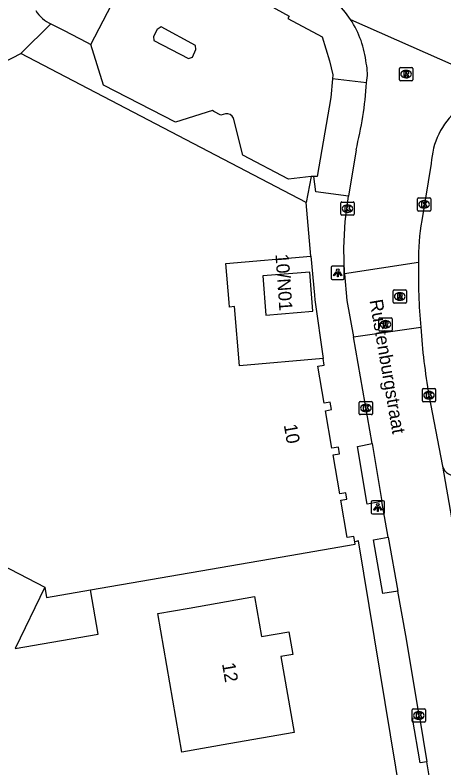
# Model space of a CAD drawing. Extents: x 163010 to 163853, y 382793 to 383982.
# Drawn here: x 163730.7 to 163763.1, y 383754.8 to 383811.6 of the extents above; entities that cross this region are included whole.
import ezdxf

# ---------------------------------------------------------------- set-up
doc = ezdxf.new("R2010")
doc.units = 0
for name, color, linetype in [('IMGEO_Kolk', 7, 'Continuous'), ('IMGEO_Lichtpunt', 7, 'Continuous'), ('IMGEO_Openbare_ruimte_label', 7, 'Continuous'), ('IMGEO_Pand', 7, 'Continuous'), ('IMGEO_Pand_nummerreeks', 7, 'Continuous'), ('IMGEO_Rijbaan_lokaal_gesloten', 7, 'Continuous'), ('IMGEO_Rijbaan_lokaal_open', 7, 'Continuous'), ('IMGEO_Rioolput', 7, 'Continuous'), ('IMGEO_Voetpad_open', 7, 'Continuous')]:
    doc.layers.add(name, color=color, linetype=linetype)

msp = doc.modelspace()

# ---------------------------------------------------------------- linework, layer by layer
at = {"layer": 'IMGEO_Kolk'}
for p, q in [((163761.135, 383797.796), (163761.987, 383797.796)), ((163755.286, 383796.548), (163755.286, 383797.4)), ((163755.361, 383797.474), (163756.213, 383797.474)), ((163755.774, 383797.254), (163755.799, 383797.254)), ((163756.287, 383797.4), (163756.287, 383796.548)), ((163761.06, 383796.87), (163761.06, 383797.722)), ((163761.548, 383797.576), (163761.573, 383797.576)), ((163762.061, 383797.722), (163762.061, 383796.87)), ((163755.797, 383796.694), (163755.772, 383796.694)), ((163761.987, 383796.796), (163761.135, 383796.796)), ((163761.571, 383797.016), (163761.546, 383797.016)), ((163756.213, 383796.474), (163755.361, 383796.474)), ((163761.43, 383782.485), (163761.43, 383783.337)), ((163761.505, 383783.411), (163762.357, 383783.411)), ((163761.918, 383783.191), (163761.943, 383783.191)), ((163762.431, 383783.337), (163762.431, 383782.485)), ((163756.75, 383782.447), (163757.602, 383782.447)), ((163761.941, 383782.631), (163761.916, 383782.631)), ((163756.675, 383781.521), (163756.675, 383782.373)), ((163757.163, 383782.227), (163757.188, 383782.227)), ((163757.676, 383782.373), (163757.676, 383781.521)), ((163762.357, 383782.411), (163761.505, 383782.411)), ((163757.602, 383781.447), (163756.75, 383781.447)), ((163757.186, 383781.667), (163757.161, 383781.667)), ((163760.663, 383758.35), (163760.663, 383759.202)), ((163760.738, 383759.276), (163761.59, 383759.276)), ((163761.664, 383759.202), (163761.664, 383758.35)), ((163761.151, 383759.056), (163761.176, 383759.056)), ((163761.59, 383758.276), (163760.738, 383758.276)), ((163761.174, 383758.496), (163761.149, 383758.496))]:
    msp.add_line(p, q, dxfattribs=at)
for points in [[(163761.135, 383797.796), (163761.987, 383797.796)], [(163755.286, 383796.548), (163755.286, 383797.4)], [(163755.361, 383797.474), (163756.213, 383797.474)], [(163756.287, 383797.4), (163756.287, 383796.548)], [(163761.06, 383796.87), (163761.06, 383797.722)], [(163761.381, 383797.496), (163761.504, 383797.496), (163761.504, 383797.345), (163761.634, 383797.496), (163761.798, 383797.496), (163761.652, 383797.345), (163761.805, 383797.096), (163761.653, 383797.096), (163761.568, 383797.26), (163761.504, 383797.193), (163761.504, 383797.096), (163761.381, 383797.096), (163761.381, 383797.496)], [(163762.061, 383797.722), (163762.061, 383796.87)], [(163755.607, 383797.174), (163755.73, 383797.174), (163755.73, 383797.023), (163755.86, 383797.174), (163756.024, 383797.174), (163755.878, 383797.023), (163756.031, 383796.774), (163755.879, 383796.774), (163755.794, 383796.938), (163755.73, 383796.871), (163755.73, 383796.774), (163755.607, 383796.774), (163755.607, 383797.174)], [(163761.987, 383796.796), (163761.135, 383796.796)], [(163756.213, 383796.474), (163755.361, 383796.474)], [(163761.43, 383782.485), (163761.43, 383783.337)], [(163761.505, 383783.411), (163762.357, 383783.411)], [(163761.751, 383783.111), (163761.874, 383783.111), (163761.874, 383782.96), (163762.004, 383783.111), (163762.168, 383783.111), (163762.022, 383782.96), (163762.175, 383782.711), (163762.023, 383782.711), (163761.938, 383782.875), (163761.874, 383782.808), (163761.874, 383782.711), (163761.751, 383782.711), (163761.751, 383783.111)], [(163762.431, 383783.337), (163762.431, 383782.485)], [(163756.75, 383782.447), (163757.602, 383782.447)], [(163756.675, 383781.521), (163756.675, 383782.373)], [(163756.996, 383782.147), (163757.119, 383782.147), (163757.119, 383781.996), (163757.249, 383782.147), (163757.413, 383782.147), (163757.267, 383781.996), (163757.42, 383781.747), (163757.268, 383781.747), (163757.183, 383781.911), (163757.119, 383781.844), (163757.119, 383781.747), (163756.996, 383781.747), (163756.996, 383782.147)], [(163757.676, 383782.373), (163757.676, 383781.521)], [(163762.357, 383782.411), (163761.505, 383782.411)], [(163757.602, 383781.447), (163756.75, 383781.447)], [(163760.663, 383758.35), (163760.663, 383759.202)], [(163760.738, 383759.276), (163761.59, 383759.276)], [(163761.664, 383759.202), (163761.664, 383758.35)], [(163760.984, 383758.976), (163761.107, 383758.976), (163761.107, 383758.825), (163761.237, 383758.976), (163761.401, 383758.976), (163761.255, 383758.825), (163761.408, 383758.576), (163761.256, 383758.576), (163761.171, 383758.74), (163761.107, 383758.673), (163761.107, 383758.576), (163760.984, 383758.576), (163760.984, 383758.976)], [(163761.59, 383758.276), (163760.738, 383758.276)]]:
    msp.add_lwpolyline(points, dxfattribs=at)
for centre, start, end in [((163761.137, 383797.72), 91.552, 178.448), ((163761.137, 383797.72), 91.552, 178.448), ((163761.985, 383797.72), 1.552, 88.448), ((163761.985, 383797.72), 1.552, 88.448), ((163755.363, 383797.398), 91.552, 178.448), ((163755.363, 383797.398), 91.552, 178.448), ((163756.211, 383797.398), 1.552, 88.448), ((163756.211, 383797.398), 1.552, 88.448), ((163761.137, 383796.872), 181.552, 268.448), ((163761.137, 383796.872), 181.552, 268.448), ((163761.985, 383796.872), 271.552, 358.448), ((163761.985, 383796.872), 271.552, 358.448), ((163755.363, 383796.55), 181.552, 268.448), ((163755.363, 383796.55), 181.552, 268.448), ((163756.211, 383796.55), 271.552, 358.448), ((163756.211, 383796.55), 271.552, 358.448), ((163761.507, 383783.335), 91.552, 178.448), ((163761.507, 383783.335), 91.552, 178.448), ((163762.355, 383783.335), 1.552, 88.448), ((163762.355, 383783.335), 1.552, 88.448), ((163756.752, 383782.371), 91.552, 178.448), ((163756.752, 383782.371), 91.552, 178.448), ((163757.6, 383782.371), 1.552, 88.448), ((163757.6, 383782.371), 1.552, 88.448), ((163761.507, 383782.487), 181.552, 268.448), ((163761.507, 383782.487), 181.552, 268.448), ((163762.355, 383782.487), 271.552, 358.448), ((163762.355, 383782.487), 271.552, 358.448), ((163756.752, 383781.523), 181.552, 268.448), ((163756.752, 383781.523), 181.552, 268.448), ((163757.6, 383781.523), 271.552, 358.448), ((163757.6, 383781.523), 271.552, 358.448), ((163760.74, 383759.2), 91.552, 178.448), ((163760.74, 383759.2), 91.552, 178.448), ((163761.588, 383759.2), 1.552, 88.448), ((163761.588, 383759.2), 1.552, 88.448), ((163760.74, 383758.352), 181.552, 268.448), ((163760.74, 383758.352), 181.552, 268.448), ((163761.588, 383758.352), 271.552, 358.448), ((163761.588, 383758.352), 271.552, 358.448)]:
    msp.add_arc(centre, 0.0765, start, end, dxfattribs=at)
for centre, major_axis, ratio, start_param, end_param in [((163755.773, 383796.974), (-0.387, 0.002), 0.722429, 4.712389, 7.853982), ((163755.798, 383796.974), (-0.39, 0.002), 0.717154, 1.570796, 4.712389), ((163761.547, 383797.296), (-0.387, 0.002), 0.722429, 4.712389, 7.853982), ((163761.572, 383797.296), (-0.39, 0.002), 0.717154, 1.570796, 4.712389), ((163761.917, 383782.911), (-0.387, 0.002), 0.722429, 4.712389, 7.853982), ((163761.942, 383782.911), (-0.39, 0.002), 0.717154, 1.570796, 4.712389), ((163757.162, 383781.947), (-0.387, 0.002), 0.722429, 4.712389, 7.853982), ((163757.187, 383781.947), (-0.39, 0.002), 0.717154, 1.570796, 4.712389), ((163761.15, 383758.776), (-0.387, 0.002), 0.722429, 4.712389, 7.853982), ((163761.175, 383758.776), (-0.39, 0.002), 0.717154, 1.570796, 4.712389)]:
    msp.add_ellipse(centre, major_axis=major_axis, ratio=ratio, start_param=start_param, end_param=end_param, dxfattribs=at)
at = {"layer": 'IMGEO_Lichtpunt'}
for p, q in [((163754.547, 383792.537), (163754.547, 383791.73)), ((163754.547, 383792.537), (163754.547, 383791.73)), ((163755.449, 383792.632), (163754.641, 383792.632)), ((163755.449, 383792.632), (163754.641, 383792.632)), ((163755.543, 383791.73), (163755.543, 383792.537)), ((163755.543, 383791.73), (163755.543, 383792.537)), ((163754.641, 383791.636), (163755.449, 383791.636)), ((163754.641, 383791.636), (163755.449, 383791.636)), ((163757.575, 383774.863), (163757.575, 383774.056)), ((163757.575, 383774.863), (163757.575, 383774.056)), ((163758.477, 383774.958), (163757.669, 383774.958)), ((163758.477, 383774.958), (163757.669, 383774.958)), ((163758.571, 383774.056), (163758.571, 383774.863)), ((163758.571, 383774.056), (163758.571, 383774.863)), ((163757.669, 383773.962), (163758.477, 383773.962)), ((163757.669, 383773.962), (163758.477, 383773.962))]:
    msp.add_line(p, q, dxfattribs=at)
for points in [[(163754.921, 383792.201), (163754.96, 383792.173), (163754.772, 383791.911), (163754.734, 383791.938), (163754.921, 383792.201)], [(163755.023, 383792.153), (163755.07, 383792.153), (163755.07, 383791.831), (163755.023, 383791.831), (163755.023, 383792.153)], [(163755.133, 383792.173), (163755.171, 383792.2), (163755.358, 383791.938), (163755.319, 383791.91), (163755.133, 383792.173)], [(163757.949, 383774.527), (163757.988, 383774.499), (163757.8, 383774.237), (163757.762, 383774.264), (163757.949, 383774.527)], [(163758.161, 383774.499), (163758.199, 383774.526), (163758.386, 383774.264), (163758.347, 383774.236), (163758.161, 383774.499)], [(163758.051, 383774.479), (163758.098, 383774.479), (163758.098, 383774.157), (163758.051, 383774.157), (163758.051, 383774.479)]]:
    msp.add_lwpolyline(points, dxfattribs=at)
for centre in [(163755.046, 383792.335), (163758.074, 383774.661)]:
    msp.add_circle(centre, 0.0994, dxfattribs=at)
for centre, start, end in [((163754.641, 383792.537), 90, 180), ((163754.641, 383792.537), 90, 180), ((163755.449, 383792.537), 0, 90), ((163755.449, 383792.537), 0, 90), ((163754.641, 383791.73), 180, 270), ((163754.641, 383791.73), 180, 270), ((163755.449, 383791.73), 270, 0), ((163755.449, 383791.73), 270, 360), ((163757.669, 383774.863), 90, 180), ((163757.669, 383774.863), 90, 180), ((163758.477, 383774.863), 0, 90), ((163758.477, 383774.863), 0, 90), ((163757.669, 383774.056), 180, 270), ((163757.669, 383774.056), 180, 270), ((163758.477, 383774.056), 270, 0), ((163758.477, 383774.056), 270, 360)]:
    msp.add_arc(centre, 0.0946, start, end, dxfattribs=at)
at = {"layer": 'IMGEO_Pand'}
for points in [[(163741.727, 383810.664), (163741.429, 383810.464), (163741.145, 383809.952), (163741.187, 383809.655), (163743.803, 383808.301), (163744.087, 383808.394), (163744.34, 383808.963), (163744.325, 383809.267), (163741.727, 383810.664)], [(163723.763, 383804.839), (163731.143, 383808.678)], [(163752.674, 383797.444), (163731.143, 383808.678)], [(163753.02, 383793.386), (163752.674, 383797.444)], [(163728.349, 383794.681), (163718.614, 383775.885), (163732.964, 383768.435)], [(163753.961, 383785.674), (163747.642, 383785.135), (163747.261, 383789.593), (163746.882, 383789.561), (163746.852, 383789.907), (163746.602, 383792.838), (163753.02, 383793.386)], [(163749.393, 383791.913), (163749.616, 383788.953), (163753.165, 383789.239), (163752.945, 383792.189), (163749.393, 383791.913)], [(163756.333, 383771.867), (163756.265, 383772.265), (163755.77, 383772.179), (163755.284, 383775.002), (163755.742, 383775.081), (163755.66, 383775.558), (163755.207, 383775.48), (163754.701, 383778.416), (163755.191, 383778.5), (163755.104, 383779.005), (163754.615, 383778.921), (163754.128, 383781.745), (163754.584, 383781.824), (163754.487, 383782.389), (163754.024, 383782.31), (163753.545, 383785.092), (163754.032, 383785.176), (163753.961, 383785.674)], [(163736.413, 383768.24), (163751.439, 383770.827), (163756.366, 383771.675), (163756.333, 383771.867)], [(163732.964, 383768.435), (163730.728, 383763.817), (163736.989, 383764.895), (163736.413, 383768.24)], [(163732.964, 383768.435), (163733.097, 383767.669), (163736.413, 383768.24)], [(163741.485, 383766.465), (163743.851, 383766.876), (163748.777, 383767.731), (163749.292, 383764.735), (163751.361, 383765.091), (163751.657, 383763.376), (163750.771, 383763.225), (163751.758, 383757.489), (163746.832, 383756.634), (163743.284, 383756.019), (163741.485, 383766.465)]]:
    msp.add_lwpolyline(points, dxfattribs=at)
at = {"layer": 'IMGEO_Rijbaan_lokaal_gesloten'}
for points in [[(163736.429, 383809.349), (163740.489, 383817.138)], [(163740.489, 383817.138), (163747.431, 383813.566), (163747.813, 383814.302), (163747.885, 383814.442), (163750.356, 383813.211), (163750.259, 383813.026), (163749.886, 383812.315), (163751.389, 383811.488), (163751.285, 383811.292), (163753.88, 383809.92), (163754.44, 383808.109), (163754.682, 383807.047), (163754.654, 383806.747)], [(163746.575, 383804.114), (163746.247, 383804.009), (163745.7, 383804.284), (163745.614, 383804.362), (163742.827, 383803.503), (163737.386, 383806.284), (163736.429, 383809.349)], [(163754.654, 383806.747), (163754.524, 383805.355), (163753.505, 383799.405), (163753.254, 383799.405)], [(163753.044, 383799.405), (163751.339, 383799.206), (163747.898, 383801.012), (163747.19, 383803.781)], [(163753.254, 383799.405), (163753.044, 383799.405)], [(163757.645, 383779.277), (163756.234, 383787.308)], [(163761.931, 383782.911), (163762.955, 383777.565)], [(163757.645, 383779.277), (163758.382, 383774.899)], [(163762.955, 383777.565), (163766.338, 383758.091)], [(163758.842, 383772.219), (163758.382, 383774.899)], [(163758.842, 383772.219), (163759.574, 383768.138)], [(163761.213, 383758.65), (163760.172, 383764.809), (163759.574, 383768.138)], [(163761.213, 383758.65), (163761.771, 383755.276)], [(163762.972, 383747.802), (163762.643, 383750), (163761.771, 383755.276)]]:
    msp.add_lwpolyline(points, dxfattribs=at)
for centre, radius, start, end in [((163746.711, 383803.63), 0.503, 17.4704, 105.6617), ((163802.894, 383790.345), 41.632, 183.1812, 190.2865)]:
    msp.add_arc(centre, radius, start, end, dxfattribs=at)
at = {"layer": 'IMGEO_Rijbaan_lokaal_open'}
for points in [[(163733.426, 383810.902), (163734.423, 383810.387), (163736.095, 383809.522), (163736.429, 383809.349)], [(163756.018, 383811.228), (163768.346, 383805.771)], [(163756.43, 383801.399), (163755.873, 383797.908)], [(163762.106, 383800.379), (163761.391, 383796.077)], [(163755.548, 383792.049), (163755.511, 383794.017), (163755.612, 383796), (163755.873, 383797.908)], [(163761.148, 383792.903), (163755.548, 383792.049)], [(163755.548, 383792.049), (163755.747, 383790.049), (163756.234, 383787.308)], [(163756.234, 383787.308), (163761.326, 383788.035)]]:
    msp.add_lwpolyline(points, dxfattribs=at)
for centre, radius, start, end in [((163749.767, 383807.133), 7.473, 33.2286, 60.3757), ((163734.399, 383813.153), 2.452, 210.7842, 246.6296), ((163749.77, 383807.136), 7.469, 6.0655, 33.2223), ((163753.583, 383807.124), 3.702, 349.6982, 12.4947), ((163728.145, 383808.434), 29.146, 346.0323, 356.1201), ((163767.791, 383800.108), 5.691, 130.8407, 177.2741), ((163777.272, 383793.265), 16.128, 169.9585, 181.2855), ((163797.766, 383791.805), 36.634, 178.282, 185.9062)]:
    msp.add_arc(centre, radius, start, end, dxfattribs=at)
at = {"layer": 'IMGEO_Rioolput'}
for p, q in [((163759.706, 383806.688), (163759.706, 383807.54)), ((163759.781, 383807.614), (163760.633, 383807.614)), ((163760.707, 383807.54), (163760.707, 383806.688)), ((163760.194, 383807.394), (163760.219, 383807.394)), ((163760.633, 383806.614), (163759.781, 383806.614)), ((163760.217, 383806.834), (163760.192, 383806.834)), ((163759.226, 383789.929), (163759.226, 383790.781)), ((163759.301, 383790.855), (163760.153, 383790.855)), ((163759.714, 383790.635), (163759.739, 383790.635)), ((163760.227, 383790.781), (163760.227, 383789.929)), ((163760.153, 383789.855), (163759.301, 383789.855)), ((163759.737, 383790.075), (163759.712, 383790.075)), ((163758.222, 383788.752), (163759.074, 383788.752)), ((163758.147, 383787.826), (163758.147, 383788.678)), ((163758.635, 383788.532), (163758.66, 383788.532)), ((163759.148, 383788.678), (163759.148, 383787.826)), ((163759.074, 383787.752), (163758.222, 383787.752)), ((163758.658, 383787.972), (163758.633, 383787.972))]:
    msp.add_line(p, q, dxfattribs=at)
for points in [[(163759.706, 383806.688), (163759.706, 383807.54)], [(163759.781, 383807.614), (163760.633, 383807.614)], [(163760.707, 383807.54), (163760.707, 383806.688)], [(163760.295, 383807.312), (163760.043, 383807.314), (163760.043, 383806.914)], [(163760.043, 383806.914), (163760.167, 383806.914), (163760.167, 383807.076), (163760.178, 383807.076)], [(163760.221, 383807.233), (163760.167, 383807.233), (163760.167, 383807.152)], [(163760.167, 383807.152), (163760.219, 383807.152)], [(163760.225, 383807.047), (163760.296, 383806.914), (163760.436, 383806.914), (163760.371, 383807.04)], [(163760.633, 383806.614), (163759.781, 383806.614)], [(163759.226, 383789.929), (163759.226, 383790.781)], [(163759.301, 383790.855), (163760.153, 383790.855)], [(163759.815, 383790.553), (163759.563, 383790.555), (163759.563, 383790.155)], [(163759.741, 383790.474), (163759.687, 383790.474), (163759.687, 383790.393)], [(163759.687, 383790.393), (163759.739, 383790.393)], [(163760.227, 383790.781), (163760.227, 383789.929)], [(163760.153, 383789.855), (163759.301, 383789.855)], [(163759.563, 383790.155), (163759.687, 383790.155), (163759.687, 383790.317), (163759.698, 383790.317)], [(163759.745, 383790.288), (163759.816, 383790.155), (163759.956, 383790.155), (163759.891, 383790.281)], [(163758.222, 383788.752), (163759.074, 383788.752)], [(163758.147, 383787.826), (163758.147, 383788.678)], [(163758.736, 383788.45), (163758.484, 383788.452), (163758.484, 383788.052)], [(163758.484, 383788.052), (163758.608, 383788.052), (163758.608, 383788.214), (163758.619, 383788.214)], [(163758.662, 383788.371), (163758.608, 383788.371), (163758.608, 383788.29)], [(163758.608, 383788.29), (163758.66, 383788.29)], [(163758.666, 383788.185), (163758.737, 383788.052), (163758.877, 383788.052), (163758.812, 383788.178)], [(163759.148, 383788.678), (163759.148, 383787.826)], [(163759.074, 383787.752), (163758.222, 383787.752)]]:
    msp.add_lwpolyline(points, dxfattribs=at)
for centre, radius, start, end in [((163759.783, 383807.538), 0.0765, 91.552, 178.448), ((163759.783, 383807.538), 0.0765, 91.552, 178.448), ((163760.631, 383807.538), 0.0765, 1.552, 88.448), ((163760.631, 383807.538), 0.0765, 1.552, 88.448), ((163760.177, 383807.023), 0.0533, 26.0293, 88.6989), ((163760.203, 383807.341), 0.19, 274.7715, 282.9687), ((163760.227, 383807.137), 0.0964, 77.0061, 93.1865), ((163760.241, 383807.194), 0.0378, 276.6634, 79.6772), ((163760.294, 383807.202), 0.109, 350.3612, 89.416), ((163760.292, 383807.202), 0.112, 277.5842, 350.9817), ((163760.276, 383806.987), 0.108, 29.5134, 73.7905), ((163759.783, 383806.69), 0.0765, 181.552, 268.448), ((163759.783, 383806.69), 0.0765, 181.552, 268.448), ((163760.631, 383806.69), 0.0765, 271.552, 358.448), ((163760.631, 383806.69), 0.0765, 271.552, 358.448), ((163759.303, 383790.779), 0.0765, 91.552, 178.448), ((163759.303, 383790.779), 0.0765, 91.552, 178.448), ((163759.723, 383790.582), 0.19, 274.7715, 282.9687), ((163759.747, 383790.378), 0.0964, 77.0061, 93.1865), ((163759.761, 383790.435), 0.0378, 276.6634, 79.6772), ((163759.814, 383790.443), 0.109, 350.3612, 89.416), ((163759.812, 383790.443), 0.112, 277.5842, 350.9817), ((163760.151, 383790.779), 0.0765, 1.552, 88.448), ((163760.151, 383790.779), 0.0765, 1.552, 88.448), ((163759.303, 383789.931), 0.0765, 181.552, 268.448), ((163759.303, 383789.931), 0.0765, 181.552, 268.448), ((163759.697, 383790.264), 0.0533, 26.0293, 88.6989), ((163759.796, 383790.228), 0.108, 29.5134, 73.7905), ((163760.151, 383789.931), 0.0765, 271.552, 358.448), ((163760.151, 383789.931), 0.0765, 271.552, 358.448), ((163758.224, 383788.676), 0.0765, 91.552, 178.448), ((163758.224, 383788.676), 0.0765, 91.552, 178.448), ((163759.072, 383788.676), 0.0765, 1.552, 88.448), ((163759.072, 383788.676), 0.0765, 1.552, 88.448), ((163758.618, 383788.161), 0.0533, 26.0293, 88.6989), ((163758.644, 383788.479), 0.19, 274.7715, 282.9687), ((163758.668, 383788.275), 0.0964, 77.0061, 93.1865), ((163758.682, 383788.332), 0.0378, 276.6634, 79.6772), ((163758.735, 383788.34), 0.109, 350.3612, 89.416), ((163758.733, 383788.34), 0.112, 277.5842, 350.9817), ((163758.717, 383788.125), 0.108, 29.5134, 73.7905), ((163758.224, 383787.828), 0.0765, 181.552, 268.448), ((163758.224, 383787.828), 0.0765, 181.552, 268.448), ((163759.072, 383787.828), 0.0765, 271.552, 358.448), ((163759.072, 383787.828), 0.0765, 271.552, 358.448)]:
    msp.add_arc(centre, radius, start, end, dxfattribs=at)
for centre, major_axis, ratio, start_param, end_param in [((163760.193, 383807.114), (-0.387, 0.002), 0.722429, 4.712389, 7.853982), ((163760.218, 383807.114), (-0.39, 0.002), 0.717154, 1.570796, 4.712389), ((163759.713, 383790.355), (-0.387, 0.002), 0.722429, 4.712389, 7.853982), ((163759.738, 383790.355), (-0.39, 0.002), 0.717154, 1.570796, 4.712389), ((163758.634, 383788.252), (-0.387, 0.002), 0.722429, 4.712389, 7.853982), ((163758.659, 383788.252), (-0.39, 0.002), 0.717154, 1.570796, 4.712389)]:
    msp.add_ellipse(centre, major_axis=major_axis, ratio=ratio, start_param=start_param, end_param=end_param, dxfattribs=at)
at = {"layer": 'IMGEO_Voetpad_open'}
for points in [[(163731.143, 383808.678), (163733.426, 383810.902)], [(163757.225, 383806.462), (163754.654, 383806.747)], [(163753.044, 383799.405), (163752.674, 383797.444)], [(163755.873, 383797.908), (163753.387, 383798.235), (163753.254, 383799.405)], [(163753.02, 383793.386), (163753.285, 383790.456), (163753.331, 383790.111), (163753.961, 383785.674)], [(163758.382, 383774.899), (163757.278, 383774.711), (163756.54, 383779.057), (163757.645, 383779.277)], [(163765.264, 383713.632), (163762.975, 383731.646), (163760.238, 383750), (163756.616, 383771.926), (163756.333, 383771.867)], [(163759.574, 383768.138), (163758.46, 383767.971), (163757.737, 383772.023), (163758.842, 383772.219)], [(163761.771, 383755.276), (163761.277, 383755.2), (163760.694, 383758.571), (163761.213, 383758.65)]]:
    msp.add_lwpolyline(points, dxfattribs=at)
msp.add_arc((163763.885, 383777.811), 0.962, 194.7901, 283.7053, dxfattribs=at)

# ---------------------------------------------------------------- texts
at = {"layer": 'IMGEO_Openbare_ruimte_label'}
msp.add_text('Rustenburgstraat', height=1, rotation=279.7921, dxfattribs=at).set_placement((163757.442, 383790.051))
at = {"layer": 'IMGEO_Pand_nummerreeks'}
for s, rotation, p in [('10/N01', 274.0678, (163750.347, 383793.538)), ('10', 279.7114, (163750.978, 383780.666)), ('12', 279.7536, (163746.318, 383762.679))]:
    msp.add_text(s, height=1, rotation=rotation, dxfattribs=at).set_placement(p)

doc.saveas('drawing.dxf')
